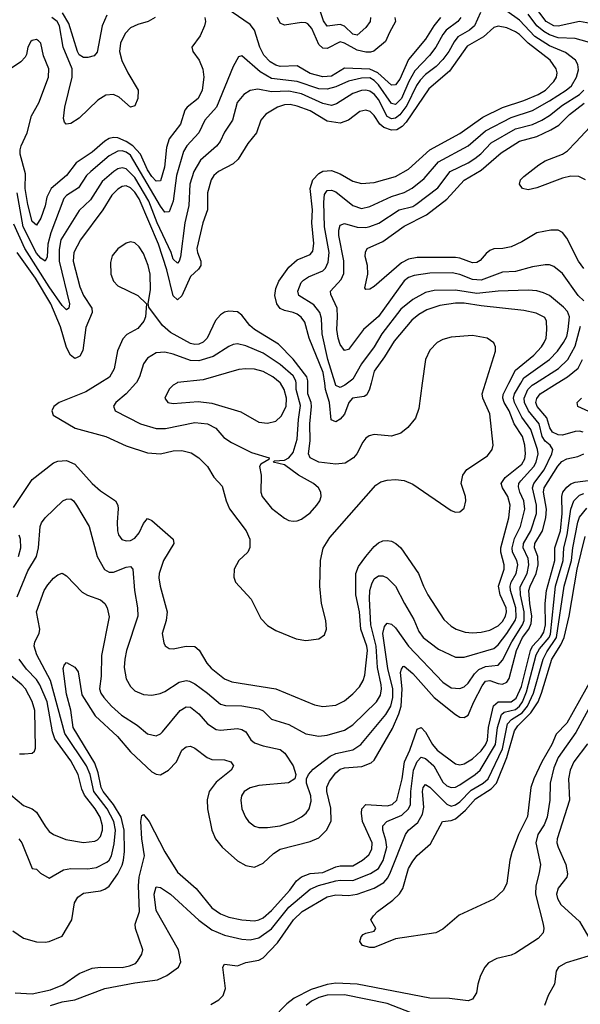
# Model space of a CAD drawing. Header units: inches. Extents: x 1308407 to 1441228, y 959628 to 1036311.
# Tile 332 of 656: x 1344871 to 1347494, y 1027096 to 1031699. Entities that reach past the tile are written whole.
import ezdxf

# ---------------------------------------------------------------- set-up
doc = ezdxf.new("R2010")
doc.units = ezdxf.units.IN
doc.header["$MEASUREMENT"] = 0
doc.layers.add('B3042', color=7, linetype='Continuous')
doc.layers.add('B3043', color=7, linetype='Continuous')

msp = doc.modelspace()

# ---------------------------------------------------------------- linework, layer by layer
at = {"layer": 'B3042', "color": 5}
for points, elevation in [([(1344842.2, 1029417.8), (1344929.1, 1029550), (1345030, 1029627.8), (1345050, 1029635), (1345090, 1029637.9), (1345130, 1029621.7), (1345211, 1029530), (1345250, 1029496.8), (1345319.7, 1029450), (1345330.1, 1029430.1), (1345332.5, 1029412.5), (1345327, 1029350), (1345329.5, 1029309.5), (1345334, 1029290), (1345349, 1029269), (1345370, 1029262.3), (1345390, 1029264.8), (1345410, 1029275.9), (1345430, 1029299.7), (1345450, 1029343.1), (1345470, 1029367.4), (1345490, 1029358.5), (1345589, 1029270), (1345591.9, 1029250), (1345544.3, 1029170), (1345523.9, 1029110), (1345522.3, 1029090), (1345528.1, 1029050), (1345561.3, 1028930), (1345556.3, 1028890), (1345538.2, 1028830), (1345545.5, 1028785.5), (1345552.5, 1028772.5), (1345570, 1028758.7), (1345590, 1028757.8), (1345650, 1028771), (1345690, 1028769.2), (1345711.2, 1028751.2), (1345747.2, 1028690), (1345767.3, 1028667.3), (1345830, 1028618), (1345863.9, 1028603.9), (1346070, 1028571.4), (1346250, 1028495.4), (1346290, 1028487.8), (1346350, 1028494.3), (1346390, 1028514.3), (1346430, 1028547), (1346460.6, 1028579.4), (1346478.2, 1028610), (1346485.2, 1028634.8), (1346498.1, 1028750), (1346495.7, 1028770), (1346467.9, 1028850), (1346460.9, 1028930), (1346443.5, 1029010), (1346443.4, 1029110), (1346456.7, 1029143.3), (1346491, 1029190), (1346530, 1029235.6), (1346550, 1029252.9), (1346570, 1029262.3), (1346590, 1029265), (1346610, 1029260.8), (1346631, 1029251), (1346653.5, 1029230), (1346737.1, 1029110), (1346759.8, 1029050), (1346781, 1029010), (1346855.5, 1028895.5), (1346890, 1028863.2), (1346913.7, 1028850), (1346955.8, 1028835.8), (1346990, 1028831.8), (1347030, 1028835.7), (1347070, 1028844.9), (1347110, 1028865.7), (1347130, 1028886.3), (1347143.7, 1028910), (1347149.2, 1028930), (1347146.7, 1028950), (1347118.6, 1029010), (1347110.6, 1029050), (1347138.2, 1029130), (1347138, 1029150), (1347122, 1029210), (1347122.7, 1029230), (1347159.4, 1029370), (1347166.3, 1029430), (1347154.1, 1029470), (1347129.1, 1029510), (1347124.3, 1029530), (1347141.9, 1029558.1), (1347219.6, 1029620.4), (1347233.7, 1029646.3), (1347238, 1029670), (1347234.7, 1029710), (1347223.3, 1029750), (1347184.3, 1029810), (1347160.4, 1029870), (1347138.1, 1029910), (1347131.9, 1029930), (1347133.6, 1029946.4), (1347159.9, 1030000)], 2680), ([(1344859.6, 1029000.4), (1344910, 1029122.3), (1344950.4, 1029190), (1344959.9, 1029230), (1344967.1, 1029330), (1344973.3, 1029346.7), (1344991.2, 1029370), (1345073.3, 1029450), (1345090, 1029457.7), (1345110, 1029458.5), (1345122.7, 1029450), (1345137.1, 1029430), (1345195.9, 1029330), (1345233.2, 1029190), (1345268.4, 1029128.4), (1345290, 1029116.4), (1345310, 1029115.5), (1345370, 1029139.3), (1345390, 1029142.3), (1345400.2, 1029130), (1345407.9, 1029030), (1345422.7, 1028950), (1345424.2, 1028910), (1345371.5, 1028750), (1345362.8, 1028710), (1345360.5, 1028670), (1345370, 1028618), (1345390, 1028581.1), (1345410, 1028561.8), (1345450, 1028545), (1345490, 1028541.5), (1345529.1, 1028549.1), (1345550, 1028557.8), (1345617.7, 1028602.3), (1345650, 1028609.6), (1345666.1, 1028606.1), (1345690, 1028594.1), (1345750.4, 1028550.4), (1345810, 1028499.8), (1345833.6, 1028493.6), (1345910, 1028491.1), (1345990, 1028477), (1346010, 1028467.8), (1346050, 1028428.6), (1346130, 1028404.2), (1346210, 1028359.8), (1346270, 1028350.1), (1346310, 1028354.8), (1346390, 1028378.1), (1346430, 1028402.8), (1346541.1, 1028510), (1346558.4, 1028541.6), (1346563.9, 1028570), (1346562.2, 1028590), (1346544.8, 1028670), (1346539, 1028770), (1346514.6, 1028870), (1346508.3, 1028991.7), (1346509.9, 1029030), (1346518.6, 1029061.4), (1346530, 1029085.5), (1346550, 1029099.7), (1346570, 1029098.6), (1346590, 1029090.2), (1346630, 1029051.4), (1346671.2, 1028970), (1346715.5, 1028895.5), (1346738.3, 1028838.3), (1346759.4, 1028810), (1346830, 1028756.2), (1346910, 1028718.4), (1346950, 1028718.7), (1347090, 1028758.9), (1347110, 1028777.1), (1347150, 1028830.1), (1347188.7, 1028890), (1347194.1, 1028905.9), (1347192.1, 1028950), (1347168, 1029030), (1347166.4, 1029050), (1347170.7, 1029070), (1347193.6, 1029110), (1347202.3, 1029150), (1347197.3, 1029170), (1347177.1, 1029210), (1347174.6, 1029230), (1347185.9, 1029274.1), (1347214.1, 1029330), (1347234.6, 1029410), (1347229.3, 1029450), (1347210.6, 1029490), (1347204.5, 1029515.5), (1347206.4, 1029530), (1347216.2, 1029543.8), (1347277.1, 1029610), (1347287.1, 1029630), (1347296.3, 1029670), (1347294.1, 1029690), (1347262.7, 1029782.7), (1347220.8, 1029840.8), (1347185.4, 1029910), (1347181.2, 1029930), (1347186.3, 1029950), (1347215.5, 1030000)], 2660), ([(1344867.5, 1027870), (1344880.8, 1027850), (1344930, 1027730.7), (1344950, 1027727.3), (1344968.9, 1027708.9), (1345010, 1027686), (1345075.7, 1027724.3), (1345109.9, 1027730.1), (1345189.5, 1027729.5), (1345230, 1027734.7), (1345279.3, 1027760.7), (1345290, 1027770.2), (1345300.1, 1027790), (1345314, 1027846), (1345319.2, 1027910), (1345312.1, 1027950), (1345280.7, 1028010), (1345218.8, 1028090), (1345200.3, 1028170), (1345183.2, 1028210), (1345082, 1028362), (1345016.3, 1028610), (1344950.9, 1028730), (1344938.5, 1028770), (1344942.2, 1028790), (1344962.1, 1028830), (1344965, 1028850), (1344950.7, 1028930), (1344985.2, 1029030), (1345002.5, 1029057.5), (1345030, 1029087.6), (1345050, 1029104.2), (1345070, 1029112), (1345090, 1029099.3), (1345163.1, 1029023.1), (1345187.9, 1029007.9), (1345250, 1028987.2), (1345270.2, 1028970.2), (1345280.9, 1028950), (1345290, 1028908), (1345254, 1028726), (1345251.9, 1028630), (1345245.2, 1028570), (1345251.3, 1028550), (1345264.5, 1028530), (1345300.9, 1028490), (1345347.1, 1028447.1), (1345420.7, 1028400.7), (1345470, 1028360.6), (1345510, 1028351.3), (1345530, 1028360.2), (1345539.3, 1028370), (1345621.8, 1028470), (1345650, 1028486.1), (1345670, 1028485.7), (1345710, 1028454.6), (1345750, 1028407.1), (1345790, 1028380.9), (1345810, 1028377.3), (1345890, 1028384.7), (1345910, 1028381.3), (1345929, 1028369), (1345952.7, 1028332.7), (1345970, 1028318.6), (1346010, 1028303.7), (1346090, 1028286.7), (1346112.1, 1028270), (1346150.3, 1028210), (1346163.1, 1028170), (1346158.4, 1028150), (1346128.5, 1028131.5), (1345990, 1028119.2), (1345950, 1028108.3), (1345921.8, 1028090), (1345909.2, 1028070), (1345905.4, 1028050), (1345910.2, 1028010), (1345926.9, 1027970), (1345941.7, 1027950), (1345969.4, 1027929.4), (1345990, 1027922.2), (1346030, 1027921.8), (1346090, 1027930.9), (1346150, 1027950.9), (1346190, 1027971.8), (1346210.8, 1027989.2), (1346225, 1028010), (1346235.2, 1028044.8), (1346232.7, 1028070), (1346213.5, 1028130), (1346213.3, 1028150), (1346222, 1028170), (1346244.6, 1028195.4), (1346323.3, 1028256.7), (1346350, 1028268.1), (1346430, 1028286), (1346467.7, 1028310), (1346584.5, 1028450), (1346608.1, 1028490), (1346616.9, 1028530), (1346617.4, 1028570), (1346594.1, 1028665.9), (1346570.4, 1028829.6), (1346577.4, 1028862.6), (1346590, 1028877.6), (1346610, 1028873), (1346630, 1028856.3), (1346689.8, 1028769.8), (1346850, 1028602), (1346890, 1028575.9), (1346930, 1028572.1), (1346950, 1028579.8), (1346970, 1028598), (1346998.8, 1028641.2), (1347019.4, 1028660.6), (1347050, 1028675.5), (1347110, 1028681.5), (1347130, 1028705.1), (1347172.8, 1028790), (1347223.5, 1028870), (1347231.8, 1028890), (1347231.2, 1028930), (1347214.7, 1029010), (1347212.7, 1029047.3), (1347244.8, 1029110), (1347253.8, 1029150), (1347250, 1029179.4), (1347227.2, 1029230), (1347228.1, 1029250), (1347262.5, 1029310), (1347288.9, 1029390), (1347289.4, 1029430), (1347270.2, 1029510), (1347276.6, 1029530), (1347324.8, 1029595.2), (1347360.1, 1029670), (1347365.4, 1029690), (1347353.1, 1029710), (1347330, 1029729.2), (1347315.7, 1029750), (1347301.7, 1029810), (1347251.4, 1029870), (1347233, 1029910), (1347231.2, 1029930), (1347249.1, 1029970), (1347268.7, 1029990), (1347284.3, 1030000)], 2640), ([(1345246.6, 1030000), (1345180.6, 1029959.4), (1345056.4, 1029910), (1345030.4, 1029890), (1345021.6, 1029870), (1345027.7, 1029850), (1345130.3, 1029790), (1345273.7, 1029750), (1345370, 1029706.3), (1345470, 1029674.4), (1345530, 1029669.6), (1345590, 1029683.7), (1345630, 1029684.5), (1345673.6, 1029673.6), (1345709.3, 1029650), (1345750.2, 1029610), (1345779.8, 1029559.8), (1345817.9, 1029517.9), (1345836.8, 1029450), (1345852.7, 1029412.7), (1345931.1, 1029310), (1345948.4, 1029270), (1345947.8, 1029232.2), (1345938, 1029210), (1345896.5, 1029170), (1345874, 1029130), (1345872.7, 1029092.7), (1345881.1, 1029070), (1345953.8, 1028990), (1345999.7, 1028899.7), (1346030, 1028867.6), (1346070, 1028843.2), (1346164.1, 1028804.1), (1346210, 1028796.2), (1346270, 1028804.4), (1346297.3, 1028822.7), (1346307.3, 1028850), (1346302.9, 1028890), (1346282.4, 1028970), (1346275, 1029050), (1346279, 1029170), (1346290.9, 1029229.1), (1346322.1, 1029277.9), (1346537.5, 1029522.5), (1346561.5, 1029538.5), (1346590, 1029547), (1346630, 1029550.2), (1346670, 1029545.2), (1346710, 1029528.3), (1346890, 1029404.9), (1346910, 1029396.5), (1346930, 1029398.7), (1346950, 1029415.5), (1346958.9, 1029450), (1346956.8, 1029470), (1346936.7, 1029530), (1346943.6, 1029570), (1346963.7, 1029596.3), (1347060.2, 1029659.8), (1347081.8, 1029690), (1347085.9, 1029710), (1347070, 1029856.4), (1347037.5, 1029930), (1347035.4, 1029950), (1347050.7, 1030000)], 2720), ([(1345414.9, 1030000), (1345369.6, 1029950.4), (1345321.7, 1029910), (1345310, 1029891.8), (1345318.7, 1029870), (1345436.5, 1029810), (1345510, 1029788.1), (1345552.7, 1029787.3), (1345690, 1029816.6), (1345750, 1029809), (1345789.2, 1029790), (1345825.6, 1029745.6), (1345862.9, 1029722.9), (1345955.4, 1029675.4), (1346038.8, 1029650), (1346036.3, 1029643.7), (1345999, 1029621), (1345992.4, 1029610), (1346000.8, 1029570), (1345999.2, 1029490), (1346006.2, 1029470), (1346050, 1029415.2), (1346110, 1029368.9), (1346130, 1029357.8), (1346150, 1029354.3), (1346170, 1029355.6), (1346190, 1029363.6), (1346230, 1029394.3), (1346261.5, 1029430), (1346274.7, 1029450), (1346281, 1029470), (1346279.8, 1029490), (1346269.7, 1029510), (1346245.7, 1029530), (1346175.6, 1029570), (1346110, 1029618.3), (1346057.2, 1029630), (1346063.6, 1029636.4), (1346110, 1029640.3), (1346130, 1029650.2), (1346150, 1029676.1), (1346170, 1029737.6), (1346175.2, 1029830), (1346184.9, 1029895.1), (1346165.3, 1029970), (1346164.2, 1030000)], 2740), ([(1345605.8, 1030000), (1345588.9, 1029991.1), (1345570, 1029971.1), (1345550.3, 1029930), (1345564.4, 1029910), (1345590, 1029904.2), (1345705.9, 1029914.1), (1345770, 1029905.7), (1345906.4, 1029866.4), (1345990, 1029817.6), (1346030, 1029813.4), (1346070, 1029822), (1346095.1, 1029844.9), (1346117.5, 1029890), (1346119.4, 1029930), (1346108.2, 1029970), (1346091, 1030000)], 2760), ([(1346754.6, 1030000), (1346738.9, 1029881.1), (1346723.1, 1029836.9), (1346687.8, 1029792.2), (1346653.8, 1029766.2), (1346610, 1029751.7), (1346530, 1029759.4), (1346505.9, 1029754.1), (1346490, 1029743.1), (1346475.9, 1029724.1), (1346448.6, 1029670), (1346433.1, 1029650), (1346393.7, 1029626.3), (1346350, 1029620.8), (1346270, 1029630), (1346230.4, 1029650), (1346222.7, 1029670), (1346230.2, 1029729.8), (1346228.4, 1029810), (1346236.5, 1029890), (1346234.3, 1029910), (1346218.5, 1029950), (1346219.7, 1030000)], 2720), ([(1346515.7, 1030000), (1346508.3, 1029971.7), (1346495.3, 1029944.7), (1346482.1, 1029937.9), (1346427.6, 1029930), (1346410.6, 1029909.4), (1346390, 1029854.4), (1346370, 1029831.4), (1346350, 1029818.5), (1346328.3, 1029828.3), (1346321.3, 1029910), (1346302.4, 1029970), (1346298.2, 1030000)], 2680), ([(1346405.1, 1030000), (1346391.9, 1029990), (1346370, 1029980.2), (1346349.7, 1029989.7), (1346346.6, 1030000)], 2660), ([(1347507.3, 1029770), (1347490, 1029775.4), (1347470, 1029774.1), (1347410, 1029757), (1347390, 1029757.8), (1347363.8, 1029770), (1347351.7, 1029791.7), (1347337, 1029837), (1347291.9, 1029890), (1347286.3, 1029910), (1347290, 1029928.8), (1347306.1, 1029950), (1347386.2, 1030000)], 2620), ([(1347584.7, 1029844.7), (1347482, 1029890), (1347479.3, 1029910), (1347499.6, 1029930)], 2580), ([(1344839.6, 1027439.6), (1344890, 1027404.4), (1344950, 1027388.4), (1344990, 1027386.5), (1345010, 1027390.2), (1345070, 1027414.9), (1345115.3, 1027490), (1345128.5, 1027570), (1345143.4, 1027596.6), (1345170, 1027615.7), (1345250, 1027626), (1345270, 1027633.9), (1345290, 1027648.7), (1345330, 1027705.3), (1345350, 1027746.1), (1345357.7, 1027770), (1345361.7, 1027810), (1345360.2, 1027910), (1345346, 1027970), (1345310.6, 1028030), (1345262.2, 1028090), (1345252.5, 1028110), (1345238.1, 1028178.1), (1345223, 1028223), (1345121.3, 1028390), (1345111.4, 1028471.4), (1345090, 1028545.1), (1345074.7, 1028665.3), (1345078.8, 1028681.2), (1345090, 1028694.4), (1345130, 1028671.6), (1345144.7, 1028650), (1345162.5, 1028542.5), (1345223.9, 1028443.9), (1345328.3, 1028348.3), (1345390, 1028275.5), (1345490, 1028183.2), (1345510, 1028171.9), (1345530, 1028169.4), (1345567.4, 1028190), (1345604.2, 1028230), (1345630, 1028283.6), (1345650, 1028300.3), (1345670, 1028302.7), (1345690, 1028293.8), (1345749, 1028250), (1345770, 1028240.5), (1345830, 1028239.4), (1345858.9, 1028230), (1345871.5, 1028210), (1345860.8, 1028190), (1345790, 1028134.7), (1345758.2, 1028090), (1345748.8, 1028051.2), (1345749.4, 1028010), (1345770.1, 1027910.1), (1345787.6, 1027870), (1345818.4, 1027830), (1345890, 1027767.3), (1345930, 1027744.2), (1345970, 1027737.2), (1346010, 1027755.5), (1346059, 1027801), (1346090, 1027821.5), (1346230, 1027857.1), (1346270, 1027873.7), (1346306.3, 1027910), (1346328.5, 1027951.5), (1346327.6, 1028012.4), (1346308.5, 1028091.5), (1346308.5, 1028111.5), (1346321, 1028139), (1346350, 1028177.8), (1346370, 1028195.3), (1346390, 1028202.1), (1346472.5, 1028207.5), (1346515.5, 1028224.5), (1346530, 1028238), (1346615.4, 1028384.6), (1346645.6, 1028454.4), (1346656, 1028490), (1346660.5, 1028570), (1346653.3, 1028646.7), (1346656.8, 1028663.2), (1346665.2, 1028674.8), (1346670, 1028677.2), (1346710, 1028642.8), (1346810, 1028530.1), (1346910, 1028450.2), (1346930, 1028439), (1346950, 1028436.8), (1346970, 1028448.3), (1346995.7, 1028510), (1347034.7, 1028585.3), (1347050, 1028606), (1347070, 1028610.4), (1347110, 1028595.3), (1347130, 1028593.3), (1347150, 1028601.4), (1347161.8, 1028618.3), (1347195.1, 1028750), (1347223.7, 1028810), (1347253.6, 1028850), (1347264.3, 1028875.7), (1347267.3, 1028910), (1347257, 1028970), (1347253.5, 1029030), (1347258.6, 1029050), (1347287.7, 1029110), (1347296.9, 1029150), (1347295.3, 1029190), (1347279.8, 1029230), (1347280.6, 1029250), (1347316.4, 1029310), (1347332.4, 1029370), (1347336, 1029410), (1347322, 1029490), (1347324.7, 1029510), (1347388.3, 1029611.7), (1347407.1, 1029632.9), (1347430, 1029645.7), (1347482.6, 1029657.4), (1347510, 1029669.7)], 2620), ([(1344849.8, 1027149.8), (1344930, 1027145.2), (1345015.8, 1027164.2), (1345072.8, 1027187.2), (1345150, 1027239.6), (1345210, 1027264.6), (1345250, 1027269.7), (1345350, 1027268.1), (1345384.8, 1027275.2), (1345412.9, 1027287.1), (1345423.2, 1027296.8), (1345443.5, 1027330), (1345448.1, 1027350), (1345413.2, 1027450), (1345412.1, 1027470), (1345431.1, 1027530), (1345426.5, 1027650), (1345429.5, 1027690), (1345455.4, 1027790), (1345442.7, 1027870), (1345438.5, 1027950), (1345442, 1027978), (1345450, 1027982.6), (1345476.5, 1027950), (1345550, 1027809.2), (1345610, 1027714.2), (1345697.3, 1027637.3), (1345770, 1027547), (1345810, 1027518.8), (1345850, 1027502.8), (1345910, 1027490.1), (1345970, 1027485.8), (1345990, 1027490.1), (1346010, 1027500.8), (1346050, 1027535), (1346135.3, 1027630), (1346166.2, 1027673.8), (1346190, 1027692.3), (1346230, 1027707.3), (1346290, 1027711.5), (1346350, 1027738.9), (1346370, 1027743.3), (1346430, 1027743.2), (1346475.2, 1027770), (1346505.3, 1027794.7), (1346519, 1027821), (1346520.3, 1027850), (1346475.7, 1027950), (1346469.6, 1027990), (1346471.6, 1028010), (1346490, 1028030.6), (1346590, 1028023.5), (1346613.2, 1028030), (1346636, 1028050), (1346661, 1028150), (1346671.1, 1028228.9), (1346695.8, 1028284.2), (1346730, 1028382.2), (1346750, 1028389.4), (1346770, 1028368.8), (1346802.6, 1028310), (1346823.7, 1028283.7), (1346910, 1028220.5), (1346930, 1028216), (1346950, 1028219.8), (1346990, 1028243.7), (1347030, 1028280.4), (1347050, 1028308.4), (1347059, 1028330), (1347064.6, 1028390), (1347088.5, 1028491.5), (1347109.3, 1028510.7), (1347170, 1028509.4), (1347193, 1028527), (1347218, 1028582), (1347260.4, 1028750), (1347270.6, 1028770), (1347308.4, 1028811.6), (1347323.7, 1028836.3), (1347330.4, 1028870), (1347329.1, 1028970), (1347336.2, 1029030), (1347374.8, 1029170), (1347374.5, 1029230), (1347400.6, 1029310), (1347408.4, 1029390), (1347407.1, 1029470), (1347412.6, 1029490), (1347430, 1029514.1), (1347450, 1029529.7), (1347470, 1029536.3), (1347590, 1029552.6)], 2580), ([(1345016.3, 1027090), (1345070, 1027107), (1345130, 1027116.3), (1345269.4, 1027170), (1345410, 1027196.8), (1345516.3, 1027210), (1345560.4, 1027230), (1345614.3, 1027270), (1345625.3, 1027294.7), (1345613.6, 1027350), (1345510, 1027534.7), (1345500.5, 1027610), (1345510, 1027644.9), (1345530, 1027642), (1345576.3, 1027610), (1345709.3, 1027489.3), (1345770, 1027444.4), (1345830, 1027418.3), (1345910, 1027400.3), (1345950, 1027396.5), (1345990, 1027406.3), (1346050, 1027448.1), (1346130, 1027550.4), (1346230, 1027634), (1346269.2, 1027650.8), (1346350, 1027673.6), (1346370, 1027676.8), (1346430, 1027674), (1346512.5, 1027707.5), (1346550, 1027730.6), (1346572.2, 1027767.8), (1346588.2, 1027830), (1346584, 1027864), (1346569.5, 1027910), (1346569.9, 1027930.1), (1346588.7, 1027950), (1346659.5, 1027980.5), (1346690.3, 1028010), (1346699, 1028030), (1346701.3, 1028090), (1346714, 1028190), (1346730, 1028230.8), (1346750, 1028250.8), (1346770, 1028245.4), (1346808.3, 1028210), (1346850, 1028134.7), (1346870, 1028117.8), (1346890, 1028109.1), (1346910, 1028110.6), (1346930, 1028122.1), (1347002.7, 1028170), (1347025.6, 1028190), (1347097.3, 1028310), (1347105.7, 1028390), (1347124.7, 1028450), (1347138.1, 1028461.9), (1347190, 1028474.3), (1347209.8, 1028490.2), (1347222.7, 1028510), (1347242.5, 1028557.5), (1347287.4, 1028730), (1347302.9, 1028757.1), (1347348, 1028810), (1347354.4, 1028825.6), (1347377.7, 1029050), (1347413.3, 1029170), (1347417.5, 1029230), (1347432.9, 1029290), (1347449.2, 1029410.8), (1347463.5, 1029450), (1347490, 1029476.1), (1347510, 1029483.4)], 2560), ([(1345764.8, 1027095.2), (1345802.5, 1027117.5), (1345822.8, 1027137.2), (1345834.6, 1027170), (1345822, 1027270), (1345830, 1027282.8), (1345890, 1027275.5), (1345929.3, 1027290.7), (1345990, 1027301.9), (1346010, 1027313), (1346077.4, 1027382.6), (1346152.8, 1027490), (1346192.7, 1027530), (1346310, 1027597.6), (1346350, 1027607.5), (1346410, 1027604.7), (1346450, 1027611.5), (1346530, 1027638.9), (1346575, 1027665), (1346592.9, 1027687.1), (1346606.1, 1027713.9), (1346676.5, 1027890), (1346689.9, 1027910), (1346734, 1027946), (1346755.7, 1027984.3), (1346762.4, 1028017.6), (1346754.9, 1028090), (1346759.5, 1028110), (1346770, 1028124.1), (1346790, 1028110.7), (1346870, 1028031.6), (1346890, 1028022.4), (1346910, 1028028.4), (1346930, 1028042.4), (1346982.6, 1028097.4), (1347040.1, 1028130), (1347062.6, 1028150), (1347129.6, 1028290), (1347153.1, 1028406.9), (1347172.4, 1028427.6), (1347221.5, 1028458.5), (1347247, 1028490), (1347274.8, 1028550), (1347319.3, 1028710), (1347336.6, 1028743.4), (1347383.2, 1028810), (1347418.3, 1029050), (1347452.8, 1029170), (1347459.3, 1029230), (1347481.5, 1029350), (1347490, 1029373.8), (1347524.5, 1029415.5)], 2540), ([(1344865.4, 1029190), (1344876.6, 1029230), (1344875.4, 1029270), (1344869.6, 1029289.6)], 2680), ([(1347550, 1028622.2), (1347430.4, 1028410), (1347380.8, 1028359.2), (1347359.9, 1028310), (1347313.9, 1028230), (1347276, 1028150), (1347262.9, 1028110), (1347246.6, 1027973.5), (1347204.7, 1027890), (1347174.2, 1027805.8), (1347164.5, 1027770), (1347150, 1027662), (1347134.4, 1027630), (1347090, 1027587.8), (1346927.8, 1027512.2), (1346850, 1027447), (1346818, 1027430), (1346630, 1027402.4), (1346530, 1027361.5), (1346510, 1027360.7), (1346475.1, 1027370), (1346462.4, 1027390), (1346468.7, 1027411.3), (1346478.2, 1027421.8), (1346490, 1027428.8), (1346530, 1027438), (1346537.2, 1027450), (1346514, 1027490), (1346526, 1027510), (1346545.1, 1027530), (1346617.2, 1027582.8), (1346647.5, 1027612.5), (1346662.9, 1027637.1), (1346690, 1027730.3), (1346710, 1027765.7), (1346730, 1027791), (1346793.6, 1027846.4), (1346849.9, 1027950.1), (1346890, 1027955.5), (1346910, 1027963.2), (1346956.7, 1028003.3), (1347003.1, 1028056.9), (1347077, 1028103), (1347101.7, 1028130), (1347150.8, 1028249.2), (1347185.8, 1028374.2), (1347201.8, 1028398.2), (1347262, 1028458), (1347296.1, 1028510), (1347313, 1028550), (1347361, 1028710), (1347403.1, 1028776.9), (1347418.5, 1028810), (1347441.5, 1028910), (1347478.7, 1029130), (1347516.6, 1029283.4)], 2520), ([(1344830, 1028075.2), (1344890, 1028025.3), (1344930, 1028009), (1344950, 1027994), (1344990, 1027928), (1345010, 1027904), (1345029.5, 1027889.5), (1345086.5, 1027866.5), (1345170, 1027851.6), (1345222.2, 1027857.8), (1345235.6, 1027864.4), (1345250, 1027879.6), (1345258.3, 1027910), (1345258.5, 1027930), (1345248.2, 1027970), (1345225.2, 1028010), (1345173.9, 1028073.9), (1345162.3, 1028102.3), (1345145.2, 1028170), (1345110, 1028234.6), (1345036.3, 1028336.3), (1345024.6, 1028370), (1345000.7, 1028510), (1344965.3, 1028590), (1344950, 1028615.1), (1344903.1, 1028663.1), (1344869.4, 1028710)], 2660), ([(1344870, 1028266.9), (1344893.5, 1028266.5), (1344929.6, 1028270.4), (1344940.1, 1028279.9), (1344946, 1028294), (1344941.8, 1028470), (1344930, 1028510.9), (1344898.8, 1028570), (1344881.3, 1028590), (1344830.8, 1028630.8)], 2680), ([(1347570, 1028544.7), (1347473.5, 1028366.5), (1347390.5, 1028250), (1347370, 1028201), (1347353.2, 1028130), (1347351, 1028050), (1347338.3, 1027970), (1347324.8, 1027935.2), (1347294.5, 1027890), (1347286.1, 1027850), (1347306.9, 1027750), (1347301.5, 1027710), (1347285, 1027650), (1347284.1, 1027610), (1347320.2, 1027470), (1347323.2, 1027450), (1347319.6, 1027430), (1347296.8, 1027403.2), (1347190, 1027334.7), (1347170, 1027325.8), (1347104, 1027310), (1347064.9, 1027290), (1347047.4, 1027270), (1347026.3, 1027230), (1347013.8, 1027190), (1347007.6, 1027150), (1346990, 1027119.6), (1346970, 1027112.8), (1346882.7, 1027122.7), (1346790, 1027124.5), (1346449.9, 1027189.9), (1346350, 1027194), (1346310, 1027189.1), (1346234.8, 1027165.2), (1346154.8, 1027125.2), (1346121.2, 1027098.8), (1346053.7, 1027030)], 2540), ([(1347526.7, 1028313.3), (1347464, 1028230), (1347446.7, 1028190), (1347439.2, 1028150), (1347443.4, 1028050), (1347384.8, 1027870), (1347384.2, 1027850), (1347390.1, 1027830), (1347425.4, 1027750), (1347434.1, 1027705.9), (1347430.5, 1027689.5), (1347390, 1027638.5), (1347383.1, 1027610), (1347386.6, 1027590), (1347402.5, 1027562.5), (1347490, 1027483.6), (1347555.2, 1027370)], 2560), ([(1347530, 1027320.3), (1347428.4, 1027290), (1347391.6, 1027270), (1347381.2, 1027250), (1347372.6, 1027190), (1347342.9, 1027137.1), (1347326.3, 1027090)], 2560), ([(1346730, 1027045.6), (1346590, 1027099.5), (1346390, 1027139.6), (1346310, 1027138.2), (1346270, 1027128.1), (1346236.9, 1027110), (1346212, 1027090)], 2560)]:
    msp.add_lwpolyline(points, dxfattribs=dict(at, elevation=elevation))
at = {"layer": 'B3043', "color": 5}
for points, elevation in [([(1346839.4, 1031710), (1346808.2, 1031670), (1346770, 1031607.8), (1346690, 1031513.1), (1346650, 1031421.9), (1346630, 1031394.2), (1346610, 1031392.9), (1346546.1, 1031450), (1346510, 1031467.1), (1346390, 1031473.2), (1346330, 1031434.5), (1346290, 1031432.5), (1346230, 1031447.5), (1346170, 1031483.5), (1346090, 1031480.8), (1346070, 1031486), (1346042.4, 1031502.4), (1346013.5, 1031533.5), (1345995.4, 1031570), (1345970, 1031649.8), (1345950, 1031677.1), (1345810, 1031771.5)], 2620), ([(1347610, 1031669.5), (1347490, 1031690.9), (1347390, 1031668.5), (1347370, 1031670.8), (1347333.7, 1031690), (1347270, 1031775.1)], 2620), ([(1345738, 1031710), (1345740.1, 1031690), (1345735.6, 1031670), (1345715.6, 1031624.4), (1345677.3, 1031570), (1345681.5, 1031550), (1345710.7, 1031510.7), (1345728.5, 1031468.5), (1345733.1, 1031430), (1345724.8, 1031370), (1345705.7, 1031330), (1345655.1, 1031290), (1345644, 1031276), (1345624.2, 1031210), (1345570, 1031142.9), (1345557.8, 1031102.2), (1345548.1, 1031010), (1345530, 1030946.5), (1345510, 1030944.5), (1345490, 1030965.8), (1345470, 1030996.6), (1345436.1, 1031070), (1345399.9, 1031110), (1345370, 1031129.5), (1345330, 1031146.3), (1345310, 1031148.1), (1345290, 1031143.1), (1345269.2, 1031130.8), (1345210, 1031080.4), (1345135.4, 1031030), (1345089.6, 1030970), (1345019.4, 1030910), (1344998.5, 1030870), (1344990, 1030828.5), (1344970, 1030770.8), (1344950, 1030738), (1344930, 1030755.3), (1344910, 1030835.3), (1344897.7, 1030910), (1344897.8, 1030977.8), (1344874.4, 1031070), (1344873.8, 1031090), (1344878.4, 1031110), (1344905.6, 1031170), (1344926.2, 1031250), (1344961.2, 1031310), (1345006.1, 1031430), (1345007.5, 1031470), (1344983, 1031530), (1344970.2, 1031590), (1344959.8, 1031599.8), (1344950, 1031606.9), (1344930, 1031602.6), (1344923.5, 1031596.5), (1344909.3, 1031570), (1344903.6, 1031536.4), (1344896.8, 1031523.3), (1344877.3, 1031502.7), (1344827.8, 1031470)], 2620), ([(1347027.5, 1031732.5), (1346998.3, 1031670), (1346974.8, 1031650), (1346921.4, 1031618.6), (1346904, 1031596), (1346879.4, 1031550), (1346850, 1031512.5), (1346819.6, 1031480.4), (1346770, 1031442.3), (1346744, 1031416), (1346728, 1031392), (1346682.1, 1031297.9), (1346650, 1031254.4), (1346630, 1031238.1), (1346610, 1031234.9), (1346590, 1031246.3), (1346550, 1031325.4), (1346530.6, 1031350), (1346510, 1031364.5), (1346490, 1031369.9), (1346470, 1031368.4), (1346430, 1031354.4), (1346353.6, 1031306.4), (1346330, 1031298.4), (1346290, 1031307.5), (1346190, 1031351.9), (1346130, 1031365.1), (1346050, 1031361.9), (1345984.9, 1031375.1), (1345950, 1031367.7), (1345919.8, 1031350), (1345888.5, 1031311.5), (1345866.5, 1031230), (1345830, 1031173.5), (1345809.5, 1031130), (1345791.5, 1031108.5), (1345717.4, 1031042.6), (1345685.8, 1030990), (1345667.9, 1030930), (1345662.7, 1030830), (1345643.4, 1030750), (1345623, 1030590), (1345617.7, 1030570), (1345610, 1030561.6), (1345590, 1030579.3), (1345580.3, 1030610), (1345514.3, 1030750), (1345474.9, 1030850), (1345410, 1030961.2), (1345370, 1031001.3), (1345350, 1031007), (1345330, 1031001.4), (1345311.2, 1030988.8), (1345257.5, 1030942.5), (1345202.7, 1030857.3), (1345150, 1030806.8), (1345064.3, 1030670), (1345055.4, 1030624.6), (1345056.5, 1030570), (1345103.9, 1030370), (1345101.1, 1030350), (1345090, 1030342.4), (1345070, 1030363.2), (1345010, 1030449.6), (1344894.8, 1030630), (1344843.6, 1030743.6)], 2660), ([(1346935.4, 1031710), (1346921.4, 1031690), (1346866.6, 1031650), (1346850.8, 1031630), (1346818.4, 1031570), (1346788.7, 1031531.3), (1346719.6, 1031460.4), (1346691.1, 1031410), (1346658.1, 1031330), (1346630, 1031302.6), (1346610, 1031306.9), (1346550, 1031394.9), (1346530, 1031415.5), (1346510, 1031426.7), (1346470, 1031426.5), (1346410, 1031412.2), (1346350, 1031385.9), (1346310, 1031374.2), (1346270, 1031376.6), (1346170, 1031410.8), (1346050, 1031424.4), (1345996, 1031456), (1345910, 1031529.6), (1345894.2, 1031525.8), (1345870, 1031479.6), (1345792.6, 1031290), (1345737.6, 1031230), (1345710.1, 1031170), (1345653.8, 1031110), (1345637.1, 1031082.9), (1345604.5, 1030970), (1345589.7, 1030850.3), (1345570, 1030800.4), (1345550, 1030799.8), (1345530, 1030827.5), (1345390, 1031065.4), (1345370, 1031080.4), (1345350, 1031086.1), (1345330, 1031084.3), (1345290, 1031062.4), (1345203.8, 1030990), (1345184.5, 1030970), (1345146.5, 1030913.5), (1345090, 1030876.6), (1345077.2, 1030862.8), (1345016.6, 1030703.4), (1345003.8, 1030650), (1345000.3, 1030590), (1344990, 1030570.7), (1344970, 1030584), (1344950, 1030608.4), (1344887.1, 1030730), (1344859.8, 1030890)], 2640), ([(1345505, 1031710), (1345471.7, 1031690), (1345423.8, 1031676.2), (1345390, 1031660.8), (1345365.4, 1031634.6), (1345343.3, 1031590), (1345338.5, 1031550), (1345348.9, 1031508.9), (1345377, 1031450), (1345425.6, 1031370), (1345424.7, 1031330), (1345410, 1031296.9), (1345390, 1031289.7), (1345336.6, 1031336.6), (1345310, 1031349.3), (1345274.4, 1031345.6), (1345237.7, 1031322.3), (1345150, 1031239.5), (1345110, 1031214), (1345089.4, 1031210), (1345080.5, 1031220.5), (1345076.8, 1031236.8), (1345082.6, 1031290), (1345117.5, 1031430), (1345117.6, 1031470), (1345075.2, 1031570), (1345058.2, 1031670), (1345047.3, 1031690), (1345022.1, 1031710)], 2580), ([(1345279.7, 1031720.3), (1345257.7, 1031670), (1345233.4, 1031546.6), (1345219.5, 1031530), (1345190, 1031522), (1345170, 1031522.8), (1345150, 1031534.6), (1345141.7, 1031550), (1345101.2, 1031681.2), (1345071.6, 1031731.6)], 2560), ([(1346626.8, 1031710), (1346630.1, 1031690), (1346600.6, 1031639.4), (1346583.1, 1031596.9), (1346527.7, 1031552.3), (1346513.1, 1031546.9), (1346490, 1031547), (1346450, 1031557.2), (1346390, 1031589.9), (1346370, 1031596.2), (1346310, 1031565), (1346290, 1031565.8), (1346270, 1031583.9), (1346238.5, 1031658.5), (1346219.4, 1031679.4), (1346210, 1031684.7), (1346190, 1031685.4), (1346110, 1031673.6), (1346090, 1031683.4), (1346077.3, 1031710)], 2580), ([(1346346.6, 1030000), (1346313, 1030110), (1346286.8, 1030230), (1346282.6, 1030302.6), (1346275.6, 1030330), (1346246.7, 1030366.7), (1346177.3, 1030410), (1346172.6, 1030430), (1346188, 1030470), (1346198.6, 1030481.4), (1346222.9, 1030497.1), (1346290, 1030524.5), (1346301.9, 1030538.1), (1346313.8, 1030566.2), (1346319.3, 1030610), (1346296.6, 1030730), (1346293.4, 1030846.6), (1346297.5, 1030882.4), (1346310, 1030900.1), (1346330, 1030902.8), (1346350, 1030893.6), (1346430, 1030830.1), (1346470, 1030816.4), (1346510, 1030825.2), (1346610, 1030872.9), (1346670, 1030890.5), (1346708, 1030912), (1346764, 1030956), (1346830, 1031034.3), (1346969.9, 1031110), (1347050, 1031179), (1347170, 1031241.9), (1347270, 1031274.5), (1347350, 1031319.6), (1347428.3, 1031370), (1347452, 1031390), (1347475.5, 1031430), (1347484.8, 1031464.8), (1347482.7, 1031490), (1347471.2, 1031510), (1347425.3, 1031545.3), (1347350, 1031577.4), (1347281.3, 1031621.3), (1347210, 1031696.4), (1347150, 1031738.9)], 2660), ([(1346512.7, 1031710), (1346511.3, 1031690), (1346490, 1031662.6), (1346450, 1031626.9), (1346430, 1031632.1), (1346390, 1031668.6), (1346370, 1031676.1), (1346310, 1031669.2), (1346293.1, 1031693.1), (1346273.6, 1031750)], 2560), ([(1347564.7, 1031584.7), (1347470, 1031611.4), (1347390, 1031614.3), (1347350, 1031628.2), (1347323.5, 1031643.5), (1347290.1, 1031670.1), (1347250, 1031725.4)], 2640), ([(1346298.2, 1030000), (1346291.1, 1030050), (1346225.9, 1030210), (1346204.9, 1030284.9), (1346188.3, 1030308.3), (1346170, 1030322.3), (1346150, 1030331), (1346110, 1030339.2), (1346089.7, 1030349.7), (1346074.7, 1030370), (1346064.7, 1030410), (1346070, 1030442.6), (1346083.5, 1030476.5), (1346130, 1030542.6), (1346170, 1030577.1), (1346230, 1030600.9), (1346242.5, 1030617.5), (1346247.1, 1030652.9), (1346237.8, 1030750), (1346241.8, 1030810), (1346230.5, 1030910), (1346242.4, 1030950), (1346270, 1030980.7), (1346290, 1030991.3), (1346330, 1030994.6), (1346370, 1030978.5), (1346430, 1030944.3), (1346470, 1030932.7), (1346530, 1030938.1), (1346630, 1030966.6), (1346690, 1031000.7), (1346789.7, 1031090.3), (1346930, 1031167.2), (1347037.1, 1031242.9), (1347130, 1031288.4), (1347230, 1031322.1), (1347296.3, 1031350), (1347330.4, 1031370), (1347369.9, 1031410), (1347382.5, 1031430), (1347386.2, 1031450), (1347381.2, 1031470), (1347352.5, 1031510), (1347249.8, 1031589.8), (1347209.2, 1031629.2), (1347190, 1031643.2), (1347150, 1031661), (1347110, 1031669.1), (1347090, 1031663.2), (1347040.4, 1031619.6), (1346965.3, 1031574.7), (1346882.1, 1031457.9), (1346784.6, 1031375.4), (1346679.4, 1031220.6), (1346660.1, 1031199.9), (1346635.2, 1031184.8), (1346610, 1031182), (1346574.6, 1031194.6), (1346556.8, 1031210), (1346530, 1031250.5), (1346510.5, 1031270), (1346490, 1031276.7), (1346463.2, 1031270), (1346410, 1031228.7), (1346370, 1031216), (1346310, 1031224.2), (1346230, 1031272.5), (1346170, 1031295.6), (1346137.1, 1031302.9), (1346110, 1031301.3), (1346077.8, 1031290), (1346022.2, 1031257.8), (1345999.4, 1031230), (1345978.7, 1031170), (1345939, 1031121), (1345893, 1031047), (1345870, 1031026), (1345801.8, 1030990), (1345780.1, 1030970), (1345766.9, 1030950), (1345750.6, 1030890), (1345750.1, 1030809.9), (1345728, 1030750), (1345700.8, 1030630), (1345703.4, 1030610), (1345718, 1030570), (1345719.2, 1030550), (1345707.7, 1030532.3), (1345670, 1030499.3), (1345630, 1030407.7), (1345610, 1030389.8), (1345590, 1030408.2), (1345559.6, 1030530), (1345520.9, 1030650), (1345430, 1030861.9), (1345410, 1030893.4), (1345390, 1030913.5), (1345370, 1030921.8), (1345350, 1030919.3), (1345330, 1030907.5), (1345301.8, 1030878.2), (1345259.7, 1030810), (1345155.4, 1030670), (1345124.3, 1030610), (1345121.3, 1030570), (1345153, 1030450), (1345169.3, 1030410), (1345209.1, 1030350), (1345211, 1030330), (1345180.3, 1030259.7), (1345167.4, 1030152.6), (1345153.5, 1030126.5), (1345140.8, 1030119.2), (1345130, 1030115.9), (1345108.3, 1030130), (1345090, 1030166.2), (1345062.8, 1030262.8), (1345017, 1030370), (1344945.3, 1030490), (1344860.2, 1030610)], 2680), ([(1347510, 1030385.1), (1347484.3, 1030410), (1347410, 1030512.7), (1347370, 1030545), (1347350, 1030552.3), (1347330, 1030553.8), (1347270, 1030544.1), (1347190, 1030522), (1347130, 1030518.1), (1347030, 1030480.8), (1346990, 1030484.4), (1346930, 1030508.4), (1346894.9, 1030514.9), (1346790, 1030513.7), (1346716.5, 1030503.5), (1346690, 1030493.6), (1346670, 1030477.8), (1346550, 1030311.7), (1346479.4, 1030250), (1346410, 1030158), (1346390, 1030152.2), (1346370, 1030181), (1346360.8, 1030210), (1346354.5, 1030250), (1346358.8, 1030310), (1346356, 1030350), (1346326.2, 1030413.8), (1346325.8, 1030430), (1346375.7, 1030484.3), (1346386.9, 1030513.1), (1346388.2, 1030571.8), (1346364.5, 1030690), (1346364.1, 1030715.9), (1346370, 1030739), (1346390, 1030746.9), (1346450, 1030729.7), (1346490, 1030728.1), (1346510, 1030732.2), (1346551.7, 1030748.3), (1346646.3, 1030810), (1346710, 1030825.8), (1346725.2, 1030834.8), (1346826.6, 1030913.4), (1346884.3, 1030990), (1346969.1, 1031030), (1347001.1, 1031050), (1347028, 1031072), (1347076.2, 1031123.8), (1347190, 1031189.1), (1347270, 1031208.8), (1347314.4, 1031230), (1347350, 1031251.6), (1347410, 1031298.8), (1347490, 1031348.8), (1347510.2, 1031370)], 2640), ([(1347510, 1030535.5), (1347486, 1030570), (1347430, 1030678), (1347410, 1030703.5), (1347390, 1030714.5), (1347355.7, 1030715.7), (1347290, 1030702.4), (1347220.1, 1030659.9), (1347170, 1030637.2), (1347131, 1030629), (1347090, 1030627.2), (1347070, 1030619.6), (1347053.3, 1030606.7), (1347025.9, 1030574.1), (1347010, 1030563.8), (1346990, 1030561.7), (1346930, 1030584), (1346910, 1030586.7), (1346730, 1030587.5), (1346690, 1030580.3), (1346658.1, 1030561.9), (1346530, 1030451.6), (1346510, 1030439.8), (1346490, 1030438), (1346485.9, 1030445.9), (1346499.9, 1030510), (1346498.5, 1030550), (1346487.5, 1030592.5), (1346488.4, 1030611.6), (1346496.9, 1030630), (1346570, 1030662.2), (1346670, 1030733.1), (1346773.6, 1030786.4), (1346870, 1030859.7), (1346950.5, 1030949.5), (1347030, 1030996.4), (1347123, 1031077), (1347210, 1031131.1), (1347290, 1031153.8), (1347356.5, 1031183.5), (1347393.6, 1031206.4), (1347443.9, 1031256.1), (1347511.3, 1031308.7)], 2620), ([(1347518.2, 1030950), (1347486.6, 1030966.6), (1347450, 1030967.1), (1347410, 1030958.3), (1347290, 1030913.5), (1347250, 1030903.1), (1347222.8, 1030910), (1347209.2, 1030930), (1347214.5, 1030950), (1347230, 1030966.6), (1347299.5, 1031020.5), (1347330, 1031039.1), (1347410, 1031070.4), (1347433.4, 1031086.6), (1347473.6, 1031126.4), (1347627.5, 1031292.5)], 2580), ([(1346219.7, 1030000), (1346220, 1030010), (1346215.1, 1030030), (1346150, 1030112.8), (1346081.8, 1030181.8), (1345969.2, 1030250), (1345947.4, 1030270), (1345910, 1030317.1), (1345890, 1030332.9), (1345850, 1030336.1), (1345830, 1030331.3), (1345810, 1030319.8), (1345787, 1030293), (1345748.8, 1030210), (1345730, 1030191.2), (1345710, 1030182.5), (1345690, 1030180.4), (1345670, 1030184.7), (1345576.8, 1030236.8), (1345538.7, 1030270), (1345475.1, 1030355.1), (1345473, 1030373), (1345483.6, 1030436.4), (1345481.7, 1030510), (1345472.6, 1030550), (1345450, 1030605.6), (1345430, 1030637.4), (1345410, 1030656.5), (1345390, 1030661.3), (1345370, 1030654.9), (1345330, 1030628.3), (1345304.1, 1030595.9), (1345296.4, 1030563.6), (1345297.1, 1030510), (1345310, 1030476.5), (1345330, 1030455.3), (1345424.7, 1030410), (1345464, 1030370), (1345460.3, 1030310), (1345452.7, 1030290), (1345424.4, 1030255.6), (1345373.3, 1030226.7), (1345353.3, 1030206.7), (1345328.7, 1030151.3), (1345312.9, 1030067.1), (1345292, 1030028), (1345246.6, 1030000)], 2720), ([(1347215.5, 1030000), (1347230, 1030024.9), (1347350, 1030110.5), (1347387.7, 1030150), (1347415.5, 1030190), (1347430, 1030218.2), (1347436.6, 1030250), (1347443.3, 1030310), (1347434.2, 1030334.2), (1347415.2, 1030355.2), (1347349.3, 1030409.3), (1347322.3, 1030422.3), (1347290, 1030431), (1347250, 1030433.9), (1347110, 1030429.2), (1347010, 1030419.4), (1346910, 1030435.4), (1346810, 1030432.7), (1346770, 1030424.1), (1346710, 1030391.4), (1346654.4, 1030345.6), (1346565.1, 1030230), (1346528.8, 1030170), (1346470.4, 1030090), (1346430, 1030018.9), (1346405.1, 1030000)], 2660), ([(1347159.9, 1030000), (1347190, 1030061.2), (1347276, 1030130), (1347312.7, 1030170), (1347325, 1030190), (1347334.1, 1030210), (1347337.2, 1030250), (1347336.3, 1030290), (1347327.2, 1030307.2), (1347287.2, 1030327.2), (1347230, 1030340.1), (1347030, 1030361), (1346950, 1030374.1), (1346910, 1030373.4), (1346836.8, 1030363.2), (1346776.6, 1030343.4), (1346739, 1030321), (1346705.9, 1030294.1), (1346623.2, 1030196.8), (1346577.7, 1030122.3), (1346530, 1030055.5), (1346515.7, 1030000)], 2680), ([(1347284.3, 1030000), (1347391.4, 1030068.6), (1347435.8, 1030110), (1347470, 1030172.1), (1347494, 1030266)], 2640), ([(1347050.7, 1030000), (1347096.7, 1030150), (1347097.2, 1030170), (1347090, 1030188), (1347058.7, 1030210), (1346990, 1030223.1), (1346890, 1030214.7), (1346850, 1030203.6), (1346823.5, 1030190), (1346790, 1030153.6), (1346769.1, 1030110), (1346754.6, 1030000)], 2720), ([(1346164.2, 1030000), (1346163.8, 1030010), (1346150, 1030034.5), (1346090, 1030086.7), (1346010, 1030139.7), (1345930, 1030174.5), (1345890, 1030184.1), (1345870, 1030181.3), (1345850, 1030171.3), (1345775.7, 1030124.3), (1345710, 1030103.5), (1345670, 1030105.1), (1345590, 1030135), (1345550, 1030144.9), (1345510, 1030141.8), (1345470, 1030116.1), (1345451, 1030090), (1345432.4, 1030030), (1345417.3, 1030002.7), (1345414.9, 1030000)], 2740), ([(1347386.2, 1030000), (1347434.3, 1030030), (1347483.6, 1030070), (1347504.3, 1030110)], 2620), ([(1346091, 1030000), (1346090, 1030001.7), (1346055.7, 1030030), (1346010, 1030053.8), (1345970, 1030064.8), (1345930, 1030067.1), (1345896.7, 1030063.3), (1345730, 1030015.2), (1345610, 1030002.2), (1345605.8, 1030000)], 2760)]:
    msp.add_lwpolyline(points, dxfattribs=dict(at, elevation=elevation))

doc.saveas('drawing.dxf')
